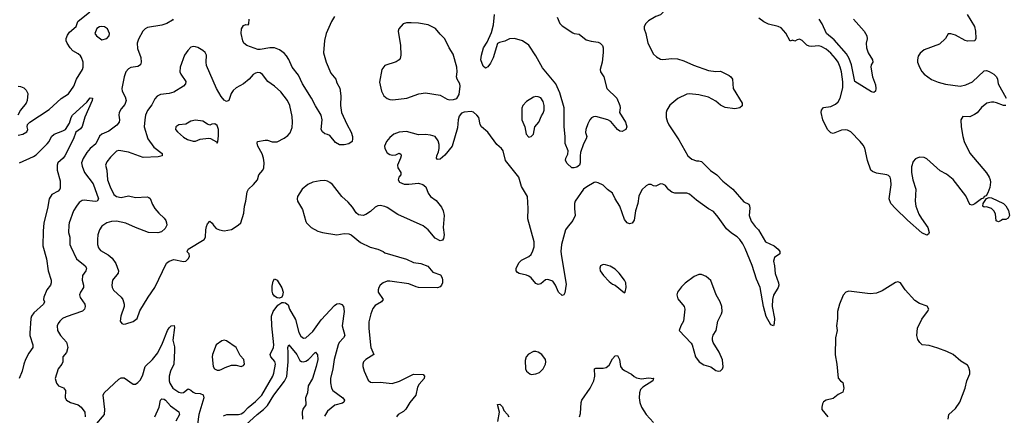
# Model space of a CAD drawing. Header units: inches. Extents: x 1550315 to 1685896, y 510706 to 640504.
# Tile 300 of 452: x 1644583 to 1652797, y 584343 to 587646. Entities that reach past the tile are written whole.
import ezdxf

# ---------------------------------------------------------------- set-up
doc = ezdxf.new("R2010")
doc.units = ezdxf.units.IN
doc.header["$MEASUREMENT"] = 0
doc.layers.add('B6548', color=7, linetype='Continuous')
doc.layers.add('B6558', color=7, linetype='Continuous')

msp = doc.modelspace()

# ---------------------------------------------------------------- linework, layer by layer
at = {"layer": 'B6548', "color": 5}
for points, elevation in [([(1650000, 587851.4), (1649990, 587853.3), (1649961, 587850), (1649942, 587830), (1649941.1, 587818.9), (1649960.5, 587750), (1649960.5, 587730), (1649950.3, 587709.7), (1649930, 587687), (1649890, 587671.8), (1649830, 587636), (1649807.1, 587612.9), (1649793.4, 587590), (1649792.7, 587570), (1649805.7, 587530), (1649822.4, 587450), (1649870, 587358), (1649894.9, 587334.9), (1649930, 587316.4), (1649950, 587312.2), (1650000, 587319.5)], 560), ([(1644570, 586680.5), (1644610, 586690.5), (1644642.7, 586710), (1644652, 586730), (1644645.2, 586750), (1644649, 586770), (1644669.3, 586790), (1644830, 586895.3), (1644930, 586987.7), (1644990, 587027.6), (1645035.6, 587090), (1645058.4, 587150), (1645107.9, 587230), (1645112.7, 587250), (1645111.6, 587290), (1645099.3, 587330), (1645090, 587344.7), (1645070, 587361.7), (1645025.5, 587385.5), (1645005.1, 587410), (1644979.5, 587450), (1644972, 587470), (1644972.3, 587490), (1644982.9, 587517.1), (1644999.6, 587540.4), (1645054, 587590), (1645069, 587630), (1645167.6, 587712.4)], 540), ([(1645862.8, 587650), (1645857.1, 587642.9), (1645810, 587614), (1645770, 587600.5), (1645650, 587579.7), (1645630, 587569.6), (1645610, 587549.3), (1645575.4, 587484.6), (1645563.2, 587450), (1645565.8, 587405.8), (1645594.4, 587330), (1645597.1, 587290), (1645590.5, 587270), (1645570, 587256.2), (1645510, 587246), (1645490, 587235.1), (1645469.5, 587210.5), (1645455.6, 587170), (1645434.6, 587070), (1645437, 587050), (1645462.6, 587002.6), (1645471.5, 586970), (1645461.4, 586938.6), (1645430, 586900.9), (1645414, 586870), (1645411.8, 586850), (1645417.2, 586810), (1645412.4, 586790), (1645393.9, 586766.1), (1645325.8, 586714.2), (1645270, 586691.1), (1645250, 586673.4), (1645218, 586610), (1645170.5, 586569.4), (1645142.5, 586537.5), (1645113, 586487), (1645100.2, 586450), (1645104.3, 586424.3), (1645124.5, 586370), (1645195.3, 586275.3), (1645240.7, 586150), (1645230, 586131.3), (1645212.9, 586127.1), (1645122, 586138), (1645104.5, 586135.5), (1645080.1, 586119.9), (1645056.1, 586090), (1645033.1, 586050), (1644995.3, 585950), (1644992.8, 585930), (1644991.8, 585870), (1645000.9, 585830), (1645001.1, 585770), (1645008.7, 585750), (1645057, 585650), (1645128.8, 585590), (1645139.6, 585570), (1645134.6, 585550), (1645106.9, 585510), (1645103.6, 585470), (1645116, 585430), (1645114.4, 585410), (1645089.5, 585370.5), (1645082.7, 585350), (1645087.2, 585327.2), (1645127.4, 585270), (1645130.3, 585250), (1645124.9, 585230), (1645107.8, 585212.2), (1644970, 585166), (1644941.3, 585150), (1644917.6, 585130), (1644903.1, 585110), (1644896.5, 585090), (1644900.2, 585050), (1644922.8, 585010), (1644974.1, 584954.1), (1644983.7, 584910), (1644972.8, 584867.2), (1644942, 584830), (1644944, 584790), (1644934.8, 584770), (1644903.8, 584730), (1644879.1, 584650), (1644890, 584611.3), (1644907.3, 584590), (1644950, 584571), (1644966.8, 584550), (1644962.8, 584490), (1644974.8, 584470), (1645006, 584450), (1645070, 584430.5), (1645096.3, 584410), (1645127.7, 584370), (1645130.8, 584329.2)], 540), ([(1647210, 587671.6), (1647185.3, 587630), (1647140.3, 587530), (1647127.1, 587472.9), (1647118.6, 587370), (1647139.1, 587290), (1647178.6, 587198.6), (1647220.3, 587150), (1647230, 587118.8), (1647253.6, 587073.6), (1647261.6, 587010), (1647259.7, 586930), (1647269.2, 586870), (1647312.6, 586772.6), (1647347.3, 586707.3), (1647358.7, 586670), (1647360.3, 586650), (1647355.8, 586630), (1647330.3, 586609.7), (1647290, 586600.5), (1647250, 586599.7), (1647219.3, 586619.3), (1647170, 586678.3), (1647150, 586688.3), (1647130, 586691.8), (1647108.2, 586708.2), (1647099.5, 586730), (1647107.3, 586810), (1647097.6, 586850), (1647050, 586926.6), (1647018.9, 586990), (1646943.1, 587110), (1646910, 587182.4), (1646855.4, 587250), (1646830, 587313), (1646810, 587345.1), (1646790, 587366.2), (1646750, 587394.2), (1646710, 587411.4), (1646671.4, 587411.4), (1646590, 587396.5), (1646570, 587397.8), (1646477.2, 587430), (1646452.3, 587450), (1646443.7, 587470), (1646432, 587530), (1646432.7, 587570), (1646450, 587596), (1646470, 587604.7), (1646490, 587602), (1646495.3, 587610), (1646499, 587650)], 540), ([(1649066.3, 587666.3), (1649090, 587614), (1649110, 587594.9), (1649196.7, 587536.7), (1649210.4, 587530.4), (1649250, 587524.4), (1649310, 587478.4), (1649350, 587465.5), (1649410, 587458.4), (1649426.8, 587450), (1649444.9, 587430), (1649452, 587412), (1649451.5, 587371.5), (1649442.4, 587290), (1649426, 587230), (1649427.8, 587210), (1649457.1, 587170), (1649482.6, 587070), (1649564.9, 586990), (1649590.4, 586930), (1649593, 586910), (1649587.7, 586870), (1649637.1, 586790), (1649648, 586750), (1649639.3, 586730), (1649630, 586722.4), (1649610, 586713.3), (1649590, 586715.8), (1649571.6, 586730), (1649514.8, 586794.8), (1649491.1, 586811.1), (1649390, 586838.4), (1649370, 586834.3), (1649354.7, 586825.3), (1649340.2, 586810), (1649322.4, 586777.6), (1649305.6, 586730), (1649304.3, 586704.3), (1649314, 586670), (1649310.4, 586650), (1649288.2, 586610), (1649262, 586538), (1649257.8, 586510), (1649258.9, 586450), (1649254, 586430), (1649230, 586413.6), (1649210, 586408.2), (1649189, 586410), (1649150, 586444), (1649136, 586470), (1649139.5, 586490), (1649155.6, 586524.4), (1649158.4, 586550), (1649133.4, 586613.4), (1649133.3, 586670), (1649125, 586750), (1649125.1, 586910), (1649090, 587035.4), (1649055.8, 587110), (1648944.5, 587244.5), (1648890, 587343.1), (1648830, 587432.2), (1648777.7, 587470), (1648710, 587489), (1648670, 587485), (1648630, 587467.1), (1648584.8, 587455.2), (1648570, 587446), (1648533.9, 587326.1), (1648510, 587282), (1648490, 587253.2), (1648470, 587241.2), (1648450, 587257.2), (1648429.7, 587310), (1648435.1, 587350), (1648452.2, 587410), (1648482.1, 587457.9), (1648520.7, 587539.3), (1648536.1, 587603.9), (1648544.2, 587690)], 540), ([(1644570, 587090.6), (1644590, 587088.4), (1644617.2, 587077.2), (1644638.3, 587058.3), (1644650.4, 587030), (1644646, 586970), (1644638, 586950), (1644590, 586889.4), (1644567, 586850)], 540), ([(1644581.3, 586450), (1644697.4, 586502.6), (1644722.2, 586517.8), (1644812.1, 586610), (1644829.1, 586630), (1644849.9, 586670.1), (1644869.7, 586690), (1644943.3, 586716.7), (1644966.3, 586730), (1644997.7, 586782.3), (1645012.4, 586830), (1645025.1, 586850), (1645142.6, 586957.4), (1645170, 586992.4), (1645190, 586990.8), (1645187.7, 586970), (1645127.2, 586832.8), (1645105.8, 586754.2), (1645090, 586735.6), (1645052.7, 586707.3), (1645032.9, 586650), (1644960.1, 586510), (1644945.8, 586490), (1644902.8, 586450), (1644895.3, 586430), (1644896.1, 586390), (1644920.9, 586301), (1644919.8, 586240.2), (1644917.5, 586230), (1644905.1, 586214.9), (1644852.8, 586187.2), (1644828.8, 586151.2), (1644815.2, 586070), (1644783.8, 585950), (1644778.8, 585881.2), (1644777.2, 585757.2), (1644807.6, 585650), (1644822.2, 585550), (1644846.3, 585470), (1644846.3, 585450), (1644839.5, 585430), (1644810.3, 585390), (1644784.9, 585330), (1644782, 585310), (1644790.4, 585290), (1644782, 585270), (1644702.1, 585197.9), (1644681.3, 585170), (1644675.9, 585150), (1644667.4, 585030), (1644669.1, 585010), (1644692.4, 584932.4), (1644691.8, 584910), (1644659.1, 584860.9), (1644632.3, 584807.7), (1644618.4, 584770), (1644605.3, 584710), (1644577.8, 584650)], 520), ([(1650000, 586918.4), (1649983.1, 586890), (1649977.6, 586870), (1649977, 586830), (1649988.5, 586790), (1649999.3, 586770), (1650000, 586769)], 560), ([(1650000, 586225.5), (1649992, 586232), (1649970, 586262), (1649950, 586274), (1649930, 586275.3), (1649890, 586257.2), (1649870, 586259), (1649850, 586269), (1649830, 586269.2), (1649810, 586259.3), (1649774.7, 586225.3), (1649747.5, 586172.5), (1649739.7, 586110), (1649721.8, 586050), (1649708.9, 585971.1), (1649693.4, 585946.6), (1649670, 585942), (1649650, 585949.4), (1649630, 585978), (1649589.9, 586089.9), (1649550.8, 586150), (1649530, 586196.9), (1649488.1, 586228.1), (1649450, 586264.4), (1649410, 586284), (1649390, 586288), (1649374.7, 586285.3), (1649313.4, 586250), (1649288, 586230), (1649216.3, 586130), (1649210.5, 586110), (1649210.5, 586070), (1649217.1, 586010), (1649198, 585970), (1649150, 585912), (1649138, 585890), (1649102.4, 585770), (1649099.1, 585710), (1649102.8, 585670), (1649141.6, 585438.4), (1649130, 585366), (1649122, 585350), (1649110, 585342), (1649078, 585370), (1649054, 585430), (1649030, 585462.7), (1648990, 585476), (1648970, 585474), (1648930, 585439.3), (1648910, 585436.2), (1648890, 585444.2), (1648849.8, 585489.8), (1648830, 585505.4), (1648810, 585514), (1648750, 585527.1), (1648735, 585535.1), (1648724.1, 585550), (1648725, 585570), (1648750, 585618), (1648770, 585638.3), (1648830, 585668.4), (1648850, 585686), (1648864.7, 585715.3), (1648874, 585750), (1648874.8, 585790), (1648823.2, 585983.2), (1648825, 586070), (1648819.8, 586170), (1648770, 586254.5), (1648746.8, 586330), (1648636.2, 586470), (1648615.6, 586550), (1648603.6, 586570), (1648563.2, 586603.2), (1648490, 586706), (1648435.1, 586750), (1648426, 586770), (1648412.4, 586830), (1648396.9, 586850), (1648370, 586872.4), (1648350, 586878), (1648290, 586872.7), (1648270, 586866.6), (1648250, 586840.9), (1648241.5, 586810), (1648236.4, 586743.6), (1648190, 586589.2), (1648130, 586516), (1648090, 586482), (1648070, 586479.3), (1648059.3, 586490), (1648062.4, 586510), (1648077.8, 586542.2), (1648084.1, 586570), (1648083.5, 586603.5), (1648075.5, 586635.6), (1648050, 586671.3), (1648010, 586681.6), (1647970, 586687.3), (1647910, 586683.6), (1647810, 586711.1), (1647750, 586707.8), (1647704, 586690), (1647670, 586662), (1647642.4, 586630), (1647626.7, 586590), (1647628.5, 586570), (1647650, 586533.4), (1647670, 586519.1), (1647690, 586515.5), (1647722, 586518), (1647750, 586531.3), (1647762, 586522), (1647764.7, 586510), (1647761, 586490), (1647734, 586430), (1647737, 586410), (1647762.4, 586370), (1647763.8, 586350), (1647747, 586330), (1647742, 586310), (1647752.7, 586290), (1647791.5, 586271.5), (1647830, 586271.4), (1647910, 586281.5), (1647947.7, 586270), (1647970.4, 586250), (1647990, 586198.8), (1648010, 586170.6), (1648056.7, 586136.7), (1648101.8, 586081.8), (1648117.4, 586050), (1648124.9, 586010), (1648117.3, 585910), (1648124.4, 585850), (1648119.9, 585820.1), (1648110, 585804), (1648090, 585799.3), (1648050, 585822.9), (1647991.5, 585891.5), (1647950, 585924.4), (1647739.1, 586019.1), (1647650, 586078.2), (1647630, 586085.6), (1647590, 586093.5), (1647570, 586091.1), (1647550, 586080.5), (1647510, 586044.2), (1647470, 586018.4), (1647450, 586011.8), (1647410, 586017), (1647390, 586032.7), (1647359.6, 586079.6), (1647322.8, 586122.8), (1647269.7, 586170), (1647191.8, 586270), (1647170, 586287.8), (1647150, 586296.8), (1647130, 586302.3), (1647090, 586301.1), (1647030, 586289.6), (1646986.8, 586270), (1646940.7, 586230), (1646900.7, 586170), (1646897.3, 586150), (1646900.7, 586130), (1646942.5, 586062.5), (1646970, 585962), (1646976, 585950), (1647015.5, 585910), (1647070, 585881.3), (1647110, 585868.1), (1647230, 585848.5), (1647290, 585860.5), (1647330, 585858.8), (1647350, 585850.8), (1647425.7, 585785.7), (1647505.8, 585745.9), (1647572, 585730), (1647616, 585710), (1647630, 585698.8), (1647810, 585647.2), (1647870, 585617.6), (1647930, 585608.9), (1647987.1, 585587.1), (1648030, 585539), (1648094.4, 585514.4), (1648107.8, 585490), (1648110.2, 585470), (1648110.2, 585450), (1648102.5, 585430), (1648090, 585415.9), (1648070, 585407.3), (1647910, 585410.9), (1647890, 585414.8), (1647830, 585439.8), (1647670, 585462.7), (1647650, 585462.3), (1647615.5, 585450), (1647590.4, 585430), (1647579.3, 585410), (1647572.7, 585390), (1647574.4, 585370), (1647614.9, 585310), (1647601.6, 585290), (1647550, 585259.2), (1647530, 585235.6), (1647512.6, 585190), (1647496.7, 585123.3), (1647496.5, 585070), (1647508.9, 584928.9), (1647512.4, 584910), (1647539.1, 584850), (1647472.4, 584810), (1647452.4, 584790), (1647447.3, 584770), (1647446.8, 584750), (1647458, 584710), (1647490, 584637.3), (1647510, 584620.5), (1647530, 584615.5), (1647590, 584618.4), (1647690, 584607.6), (1647752.8, 584627.2), (1647870, 584686.4), (1647950, 584682.8), (1647960.7, 584670), (1647957.1, 584650), (1647916.9, 584603.1), (1647902.7, 584577.3), (1647887, 584510), (1647838.7, 584450), (1647805.3, 584394.7), (1647784.3, 584375.7), (1647741.1, 584350), (1647725.7, 584330)], 560), ([(1646282.8, 584337.2), (1646311.3, 584348.7), (1646410, 584350.7), (1646430, 584356.2), (1646454, 584370), (1646490.8, 584409.2), (1646550, 584458.2), (1646603.2, 584510), (1646694.2, 584670), (1646704.6, 584695.4), (1646716.8, 584770), (1646712.3, 584792.3), (1646679.8, 584830), (1646673.3, 584850), (1646699.6, 584910), (1646702.6, 584930), (1646685.8, 585090), (1646685, 585170), (1646698.8, 585210), (1646737.3, 585262.7), (1646770, 585283.8), (1646784.5, 585284.5), (1646800.7, 585280.7), (1646824.5, 585264.5), (1646834.9, 585230), (1646883.7, 585143.7), (1646913.1, 585033.1), (1646930, 585002.4), (1646950, 584986.7), (1646970, 584990.3), (1647030, 585042.7), (1647098.9, 585141.1), (1647210, 585260.2), (1647230, 585273.6), (1647250, 585277.6), (1647270, 585267.9), (1647283.8, 585250), (1647290.1, 585210), (1647273.8, 585090), (1647295.6, 585010), (1647284, 584990), (1647249.6, 584950.4), (1647240.2, 584930), (1647207.2, 584810), (1647196.1, 584730), (1647176.9, 584650), (1647175.3, 584615.3), (1647183.9, 584570), (1647196.9, 584550), (1647278, 584490), (1647291.9, 584468.1), (1647287.3, 584452.7), (1647276.4, 584443.6), (1647211.7, 584428.3), (1647150, 584376.3), (1647125.5, 584334.5)], 540), ([(1645210, 584254.8), (1645289.6, 584350), (1645295, 584390), (1645278.7, 584510), (1645289.5, 584530), (1645410, 584644), (1645430, 584656.1), (1645455.4, 584655.4), (1645530, 584604.2), (1645550, 584603.6), (1645570, 584616.5), (1645590, 584640.2), (1645610, 584679.5), (1645630.8, 584750), (1645690, 584808.4), (1645734.7, 584865.3), (1645775.8, 584944.2), (1645816.8, 585050), (1645830, 585074.4), (1645847.3, 585090), (1645871.8, 585091.8), (1645876, 585076), (1645860.2, 584970), (1645874.3, 584914.3), (1645876.2, 584883.8), (1645869.1, 584770), (1645841.8, 584710), (1645831.3, 584670), (1645831.5, 584630), (1645837.3, 584610), (1645859.6, 584570), (1645910, 584534.9), (1645930, 584529.1), (1645950, 584532.7), (1645990, 584563.6), (1646010, 584554), (1646030, 584534.7), (1646046.4, 584526.4), (1646090, 584523.9), (1646114.6, 584514.6), (1646119.2, 584490), (1646078.5, 584350), (1646067.2, 584270)], 540), ([(1646470, 584262.2), (1646564.2, 584350), (1646617.5, 584390), (1646650, 584425.4), (1646704.3, 584510), (1646792.6, 584627.4), (1646812.3, 584667.7), (1646821.8, 584790), (1646824.1, 584870), (1646819.8, 584910), (1646829.3, 584930), (1646895.9, 584850), (1646921.6, 584801.6), (1646933.4, 584793.4), (1646950.5, 584789.5), (1646970, 584794.3), (1646992.4, 584807.6), (1647050, 584870.3), (1647068.9, 584848.9), (1647071, 584810), (1647058, 584750), (1647026.7, 584650), (1646991.1, 584590), (1646984.8, 584530), (1646968.4, 584490), (1646970.3, 584430), (1646945.4, 584394.6), (1646941.2, 584370), (1646942, 584310)], 520), ([(1649253.3, 584330), (1649263.1, 584356.9), (1649268.2, 584450), (1649273.3, 584470), (1649342.9, 584570), (1649374.3, 584630), (1649381.7, 584670), (1649377.6, 584730), (1649390, 584735.2), (1649450, 584736.5), (1649477.1, 584742.9), (1649499.9, 584760.1), (1649530, 584813.8), (1649550, 584838.5), (1649570, 584841.3), (1649586.8, 584810), (1649594.3, 584750), (1649608.9, 584730), (1649630, 584716), (1649687.5, 584687.5), (1649710, 584666), (1649730, 584656), (1649770, 584646.8), (1649830, 584654.8), (1649874, 584650), (1649871, 584649), (1649866, 584630), (1649781.6, 584578.4), (1649763, 584557), (1649753.8, 584530), (1649751.1, 584490), (1649755.6, 584450), (1649770.2, 584410), (1649810, 584350.4), (1649870, 584282.6)], 560), ([(1645711, 584330), (1645746.8, 584410), (1645758.7, 584470), (1645770, 584481.3), (1645790, 584478.5), (1645801.1, 584470), (1645842.5, 584422.5), (1645910.5, 584370.5), (1645915.8, 584350), (1645885.7, 584294.3)], 520), ([(1648572.1, 584290), (1648585.6, 584370), (1648570, 584434), (1648590, 584436.3), (1648610, 584413.4), (1648623.4, 584383.4), (1648654, 584350), (1648664.9, 584330)], 560)]:
    msp.add_lwpolyline(points, dxfattribs=dict(at, elevation=elevation))
for points, elevation in [([(1645270, 587589.4), (1645250, 587586), (1645227.9, 587572.1), (1645211, 587530), (1645222.8, 587510), (1645270, 587478.8), (1645310, 587488), (1645329.2, 587510), (1645331.6, 587530), (1645315.1, 587570), (1645290, 587586.6)], 540), ([(1647850, 587620.5), (1647810, 587619.6), (1647782.8, 587610), (1647747.3, 587570), (1647740.7, 587550), (1647760.9, 587430), (1647763.1, 587350), (1647758, 587322), (1647750.3, 587309.7), (1647725.3, 587294.7), (1647630, 587263.7), (1647604.9, 587230), (1647585.1, 587125.1), (1647603, 587050), (1647622, 587010), (1647650, 586986.7), (1647670, 586978.7), (1647697.4, 586977.4), (1647814, 586990), (1647912.5, 587027.5), (1647970, 587034), (1648090, 587015.8), (1648150, 586983.6), (1648170, 586978), (1648201.3, 586978.7), (1648230, 586987.7), (1648250, 587022), (1648258.3, 587090), (1648254.7, 587110), (1648233.5, 587150), (1648228.6, 587168.6), (1648234.2, 587210), (1648230.7, 587250), (1648198.9, 587358.9), (1648167, 587410), (1648130, 587486), (1648090, 587524.5), (1648053.5, 587573.5), (1647990, 587603), (1647910, 587617.6)], 560), ([(1646030, 587420.7), (1646010, 587415.1), (1645984.9, 587390), (1645958, 587350), (1645922.4, 587250), (1645920.4, 587210), (1645928.2, 587190), (1645970.3, 587130), (1645966.4, 587110), (1645950.4, 587090), (1645870, 587041), (1645830, 587028.4), (1645759.1, 587020.9), (1645730, 587006.3), (1645710, 586985.1), (1645685.4, 586934.6), (1645650, 586888.2), (1645633.5, 586850), (1645626.3, 586810), (1645623.2, 586750), (1645651.2, 586650), (1645702.3, 586582.3), (1645772.2, 586530), (1645773, 586510), (1645739.1, 586500.9), (1645614.5, 586494.5), (1645490, 586540.7), (1645410, 586554.8), (1645390, 586547.1), (1645341.1, 586498.9), (1645310, 586459.3), (1645298.4, 586430), (1645311.4, 586390), (1645316.9, 586310), (1645338.4, 586250), (1645370, 586186), (1645392.4, 586170), (1645430, 586160.1), (1645490, 586174.4), (1645550, 586160.5), (1645648.2, 586168.2), (1645661.8, 586161.8), (1645671.6, 586151.6), (1645690, 586101.6), (1645710, 586068.5), (1645743.7, 586030), (1645788.5, 585990), (1645802, 585970), (1645808.5, 585950), (1645810.4, 585930), (1645796.9, 585903.1), (1645765.1, 585874.9), (1645734.9, 585865.1), (1645659, 585870), (1645550, 585909.8), (1645470, 585947.6), (1645390, 585964.5), (1645350, 585961.1), (1645310, 585948.6), (1645270, 585922), (1645247.9, 585890), (1645235.5, 585850), (1645231.3, 585810), (1645232.3, 585770), (1645240.7, 585740.7), (1645258.3, 585718.3), (1645321.9, 585681.9), (1645354.5, 585654.5), (1645384.4, 585610), (1645408, 585550), (1645403.8, 585530), (1645356.9, 585470), (1645351.3, 585430), (1645354.7, 585410), (1645366.4, 585386.4), (1645430.2, 585330.2), (1645443.1, 585310), (1645454, 585270), (1645454, 585250), (1645428, 585170), (1645423, 585130), (1645434.8, 585110), (1645450, 585104.9), (1645470, 585105.5), (1645530, 585127.1), (1645563.6, 585150), (1645585.1, 585214.9), (1645655.4, 585330), (1645711.1, 585410), (1645807.9, 585612.1), (1645830, 585630.4), (1645870, 585643.1), (1645950, 585626.8), (1645970, 585631), (1645989, 585650), (1645999, 585670), (1645998, 585690), (1645978, 585710), (1645984.7, 585715.3), (1645989.2, 585730), (1646121.6, 585810), (1646134, 585830), (1646135.1, 585890), (1646141, 585919), (1646150, 585941), (1646170, 585962.8), (1646190, 585947.7), (1646203.8, 585923.8), (1646223.6, 585903.6), (1646250, 585890.2), (1646290, 585883.6), (1646350, 585894.7), (1646405.6, 585930), (1646427.8, 585950), (1646452.2, 586030), (1646458.3, 586090), (1646469.7, 586130.3), (1646480.9, 586210), (1646492.4, 586230), (1646535.1, 586270), (1646567.8, 586310), (1646579.5, 586350), (1646611.8, 586388.2), (1646619.7, 586410), (1646621.7, 586450), (1646617.4, 586490), (1646605.1, 586525.1), (1646569.2, 586590), (1646564.7, 586615.3), (1646568, 586630), (1646630, 586640.4), (1646650, 586639.5), (1646690, 586624.9), (1646730, 586626.7), (1646790, 586657.3), (1646821.1, 586678.9), (1646838.5, 586701.5), (1646855.3, 586744.7), (1646860.2, 586790), (1646857.8, 586837.8), (1646836.2, 586930), (1646818.2, 586970), (1646762.8, 587042.8), (1646710, 587089.8), (1646653, 587130), (1646610, 587188), (1646590, 587201.3), (1646570, 587204.7), (1646550, 587200.5), (1646530, 587187.6), (1646497, 587150), (1646451.8, 587110), (1646390, 587075.8), (1646365.2, 587054.8), (1646347.2, 587030), (1646327.5, 586972.5), (1646310, 586963), (1646290, 586973.7), (1646263.9, 587003.9), (1646224.1, 587070), (1646143, 587263), (1646139.2, 587290), (1646143.1, 587350), (1646130, 587372.8), (1646110, 587387.8), (1646070, 587413.3), (1646050, 587419.6)], 560), ([(1648890, 587005.2), (1648870, 586999), (1648810, 586962), (1648782, 586930), (1648771.6, 586908.4), (1648771.3, 586810), (1648798, 586750), (1648807.3, 586690), (1648830, 586666), (1648850, 586671.3), (1648868.7, 586690), (1648882, 586750), (1648913.2, 586790), (1648935.5, 586844.5), (1648950, 586864.7), (1648958, 586890), (1648958.4, 586930), (1648950, 586962), (1648930, 586992.3), (1648910, 587002.7)], 560), ([(1646050, 586808), (1646010, 586798.4), (1645970, 586772.7), (1645910, 586769.2), (1645886, 586750), (1645884, 586730), (1645899.1, 586710), (1645950, 586664.9), (1645984.6, 586644.6), (1646030, 586630.4), (1646050, 586630.4), (1646090, 586649), (1646158, 586658), (1646174.4, 586654.4), (1646224.7, 586624.7), (1646230, 586614), (1646235.3, 586624.7), (1646242.5, 586677.5), (1646241.3, 586730), (1646230, 586763.7), (1646210, 586777.6), (1646186.6, 586773.4), (1646170, 586764), (1646150, 586772.3), (1646110, 586799.6)], 580), ([(1649450, 585600.9), (1649428.5, 585591.5), (1649422, 585570), (1649425.5, 585550), (1649454, 585510), (1649500.7, 585460.7), (1649530, 585439.1), (1649551.3, 585430), (1649630, 585364.7), (1649635.3, 585370), (1649642.7, 585410), (1649638.7, 585450), (1649630, 585472.3), (1649585.1, 585530), (1649550, 585563.6), (1649510, 585587.3), (1649470, 585599.5)], 580), ([(1646750, 585319.6), (1646730, 585324), (1646710, 585337.3), (1646695.9, 585355.9), (1646690, 585378), (1646690, 585422), (1646698.3, 585461.7), (1646710, 585482.8), (1646730, 585470.6), (1646770, 585407.3), (1646780.3, 585370), (1646776.7, 585343.3), (1646770, 585329)], 540), ([(1646290, 584969.3), (1646270, 584965.2), (1646222.8, 584930), (1646193, 584850), (1646190.4, 584830), (1646197.1, 584750), (1646208, 584730), (1646230, 584718.4), (1646250, 584718.4), (1646270, 584726.7), (1646296.9, 584743.1), (1646350, 584762), (1646390, 584762.8), (1646430, 584751), (1646450, 584758), (1646459, 584770), (1646452.7, 584810), (1646423.2, 584843.2), (1646389, 584910), (1646310, 584963.7)], 560), ([(1648890, 584876), (1648870, 584876), (1648827.7, 584852.3), (1648808.2, 584830), (1648801.1, 584801.1), (1648803, 584730), (1648810.8, 584710), (1648838, 584690), (1648850, 584684.9), (1648890, 584687.7), (1648918.9, 584701.1), (1648949.2, 584730), (1648969.4, 584770), (1648973.2, 584790), (1648969.2, 584810), (1648939, 584850), (1648908, 584870)], 580)]:
    msp.add_lwpolyline(points, close=True, dxfattribs=dict(at, elevation=elevation))
at = {"layer": 'B6558', "color": 5}
for points, elevation in [([(1652810, 586929), (1652790, 586929.3), (1652732.8, 586952.8), (1652710, 586957.6), (1652690, 586957.6), (1652651.8, 586948.2), (1652605.8, 586914.1), (1652570, 586869.2), (1652550, 586853.2), (1652510, 586834), (1652450, 586838), (1652436, 586810), (1652437.1, 586750), (1652450.3, 586670), (1652463.6, 586630), (1652510.2, 586530.2), (1652650, 586367.3), (1652671.8, 586331.8), (1652679.3, 586310), (1652681.6, 586290), (1652675.8, 586244.2), (1652659.9, 586200.1), (1652644.9, 586175.1), (1652630, 586168.7), (1652623, 586157), (1652607.3, 586150), (1652552.3, 586107.7), (1652530, 586097), (1652510, 586103.7), (1652476, 586176), (1652371.8, 586311.8), (1652316.5, 586356.5), (1652262.7, 586382.7), (1652150, 586484.2), (1652130, 586494.8), (1652090, 586497.7), (1652055.8, 586484.2), (1652037.2, 586462.8), (1652022.7, 586417.3), (1652022, 586370), (1652034.5, 586310), (1652060.2, 586230), (1652054.7, 586130), (1652059.3, 586090), (1652083.4, 586023.4), (1652105.2, 585985.2), (1652159.3, 585910), (1652170.8, 585870), (1652166, 585854), (1652150, 585846.6), (1652110, 585866.9), (1651990, 585972.7), (1651888.5, 586068.5), (1651851.8, 586110), (1651837.5, 586150), (1651854.2, 586265.8), (1651852.1, 586310), (1651844.1, 586330), (1651830, 586344.1), (1651816.3, 586350), (1651730, 586363.2), (1651697.4, 586377.4), (1651682.9, 586390), (1651654.9, 586470), (1651633.1, 586573.1), (1651619.6, 586599.6), (1651595.4, 586630), (1651515.8, 586710), (1651490, 586722.3), (1651470, 586726), (1651437.8, 586722.2), (1651370, 586695.4), (1651350, 586701), (1651321.6, 586730), (1651283.7, 586810), (1651270, 586872), (1651273.6, 586890), (1651288.1, 586911.9), (1651350, 586922), (1651390, 586941.3), (1651410, 586959.3), (1651426.9, 586990), (1651450, 587076), (1651451.6, 587128.4), (1651440.5, 587210), (1651429.2, 587250), (1651411.1, 587290), (1651390, 587323.1), (1651350, 587365.7), (1651310, 587399.8), (1651270, 587422.8), (1651250, 587426.6), (1651190, 587422.5), (1651170, 587425.5), (1651150, 587433.5), (1651110, 587471.5), (1651090, 587482.7), (1651070, 587479), (1651050, 587465.2), (1651030, 587474), (1651010, 587466), (1650974.7, 587534.7), (1650936.7, 587576.7), (1650910, 587589.8), (1650829.8, 587609.8), (1650790, 587626.6), (1650750, 587658.9)], 560), ([(1651539.6, 587650), (1651627, 587550), (1651650.2, 587510.2), (1651652.9, 587487.1), (1651646, 587450), (1651647.7, 587410), (1651661.6, 587370), (1651699.1, 587310), (1651700.7, 587290), (1651687.7, 587270), (1651683.8, 587250), (1651698.4, 587170), (1651722.2, 587102.2), (1651724.9, 587070), (1651721.6, 587050), (1651710, 587038.4), (1651690, 587044.7), (1651550, 587129.7), (1651523.2, 587270), (1651502.8, 587322.8), (1651479.8, 587359.8), (1651376.7, 587476.7), (1651314.4, 587530), (1651279.1, 587610), (1651252.2, 587650)], 540), ([(1652488.4, 587688.4), (1652548.5, 587590), (1652556.4, 587550), (1652558.8, 587490), (1652552, 587470), (1652490, 587466), (1652470, 587472.7), (1652390, 587518), (1652351.1, 587528.9), (1652330, 587528.7), (1652306.8, 587490), (1652257.4, 587442.6), (1652130, 587393.3), (1652094.7, 587365.3), (1652079, 587341), (1652072.4, 587310), (1652074.4, 587290), (1652088.8, 587250), (1652110, 587213), (1652130, 587190.4), (1652190, 587146.4), (1652244.8, 587124.8), (1652307, 587107), (1652430, 587091.3), (1652476.8, 587103.2), (1652532.1, 587127.9), (1652630, 587218.8), (1652650, 587220.7), (1652670, 587213.4), (1652710, 587190.5), (1652731.8, 587170), (1652740.3, 587150), (1652746, 587110), (1652812, 586990)], 560), ([(1650000, 587319.5), (1650022.8, 587322.8), (1650070, 587318.7), (1650122.5, 587302.5), (1650205.3, 587265.2), (1650330, 587221.6), (1650390, 587214), (1650430, 587214.8), (1650501.1, 587181.1), (1650516, 587170), (1650530.5, 587150.5), (1650534.8, 587070), (1650610.7, 586950), (1650610, 586928), (1650592, 586910), (1650550, 586900.9), (1650470, 586912.7), (1650430, 586932.7), (1650390, 586965.2), (1650330, 586998), (1650250, 587018.4), (1650170, 587025.6), (1650150, 587023.6), (1650073.3, 586986.7), (1650008.1, 586931.9), (1650000, 586918.4)], 560), ([(1650000, 586769), (1650082, 586642), (1650157.6, 586510), (1650190, 586482.6), (1650230, 586468.4), (1650250, 586468), (1650270, 586461.3), (1650347.5, 586387.5), (1650398.7, 586350), (1650450, 586297.6), (1650533, 586230), (1650625.5, 586125.5), (1650665.5, 586105.5), (1650672.1, 586092.1), (1650673.3, 586073.3), (1650669.2, 586010), (1650684.6, 585964.6), (1650718, 585918), (1650745.5, 585890), (1650806, 585790), (1650877.3, 585757.3), (1650910.6, 585730), (1650925.5, 585710), (1650924.9, 585690), (1650879.8, 585660.2), (1650870.6, 585630), (1650880.5, 585590), (1650886.6, 585526.6), (1650913.4, 585450), (1650915.5, 585430), (1650910, 585408.7), (1650873.2, 585346.8), (1650864.9, 585310), (1650861.3, 585250), (1650879.1, 585150), (1650877.3, 585110), (1650870.6, 585089.4), (1650850, 585099), (1650810, 585169), (1650789.6, 585250.4), (1650760.7, 585410), (1650730, 585479), (1650694.2, 585594.2), (1650636.1, 585736.1), (1650615.8, 585775.8), (1650591.8, 585810), (1650570, 585832), (1650522.4, 585862.4), (1650480, 585900), (1650410, 585998.4), (1650370, 586043.7), (1650330, 586066.6), (1650230, 586138.4), (1650172.3, 586190), (1650150, 586196.9), (1650050, 586198.4), (1650025.1, 586205.1), (1650000, 586225.5)], 560), ([(1652329.2, 584310), (1652335.3, 584350), (1652390, 584401), (1652427.4, 584452.6), (1652471.7, 584570), (1652486, 584630), (1652508.4, 584690), (1652509.1, 584710), (1652501.1, 584741.1), (1652490, 584762.7), (1652435.2, 584795.2), (1652369.8, 584850), (1652316.6, 584876.6), (1652244.2, 584904.2), (1652170, 584924.7), (1652111.3, 584931.3), (1652092.3, 584950), (1652076.2, 584976.2), (1652066.6, 585010), (1652072, 585070), (1652110, 585145.5), (1652157, 585210), (1652166.6, 585230), (1652153.3, 585253.3), (1652090, 585277.6), (1652050, 585300.7), (1651969.7, 585389.7), (1651930, 585449), (1651910, 585457), (1651890, 585451.3), (1651777.6, 585382.4), (1651730, 585363.7), (1651677, 585357), (1651500.9, 585379.1), (1651474.8, 585370), (1651453.8, 585346.2), (1651421.5, 585270), (1651405.7, 585210), (1651406, 585150), (1651397.3, 585090), (1651402, 585050), (1651388.2, 584990), (1651386.6, 584846.6), (1651399.1, 584770), (1651410, 584654), (1651430.9, 584630.9), (1651450, 584618), (1651458, 584570), (1651450, 584535.3), (1651410, 584515.3), (1651370, 584484), (1651310, 584468.7), (1651290, 584455.3), (1651281.4, 584438.6), (1651274, 584410), (1651276.3, 584390), (1651326, 584330)], 580)]:
    msp.add_lwpolyline(points, dxfattribs=dict(at, elevation=elevation))
for points, elevation in [([(1652750, 585958), (1652730, 585966), (1652724.7, 586024.7), (1652709.3, 586049.3), (1652689.3, 586069.3), (1652650, 586084), (1652630, 586082), (1652618, 586090), (1652622, 586110), (1652648.4, 586151.6), (1652670, 586161), (1652690, 586158), (1652790, 586112), (1652810.9, 586090.9), (1652833.7, 586053.7), (1652842, 586010), (1652830, 585988), (1652810, 585978), (1652783.6, 585976.4), (1652770, 585968)], 560), ([(1650250, 585519.3), (1650210, 585502), (1650134.3, 585445.7), (1650103.8, 585416.2), (1650070.3, 585370), (1650064.2, 585350), (1650073.9, 585313.9), (1650126.4, 585250), (1650133, 585230), (1650121.3, 585130), (1650099.1, 585090), (1650086, 585050), (1650185.3, 584945.3), (1650193.4, 584930), (1650221.3, 584830), (1650252.4, 584790), (1650290, 584764.4), (1650348.1, 584748.1), (1650390, 584718), (1650410, 584712.7), (1650430, 584714), (1650446, 584730), (1650452, 584748), (1650446.8, 584806.8), (1650419.3, 584870), (1650369.7, 584949.7), (1650362.4, 584970), (1650362.4, 584990), (1650368.2, 585011.8), (1650394.5, 585050), (1650407, 585130), (1650438.7, 585190), (1650444.2, 585210), (1650441.7, 585250), (1650428.3, 585290), (1650394, 585350), (1650348, 585468), (1650310, 585500.9), (1650270, 585517.2)], 580)]:
    msp.add_lwpolyline(points, close=True, dxfattribs=dict(at, elevation=elevation))

doc.saveas('drawing.dxf')
